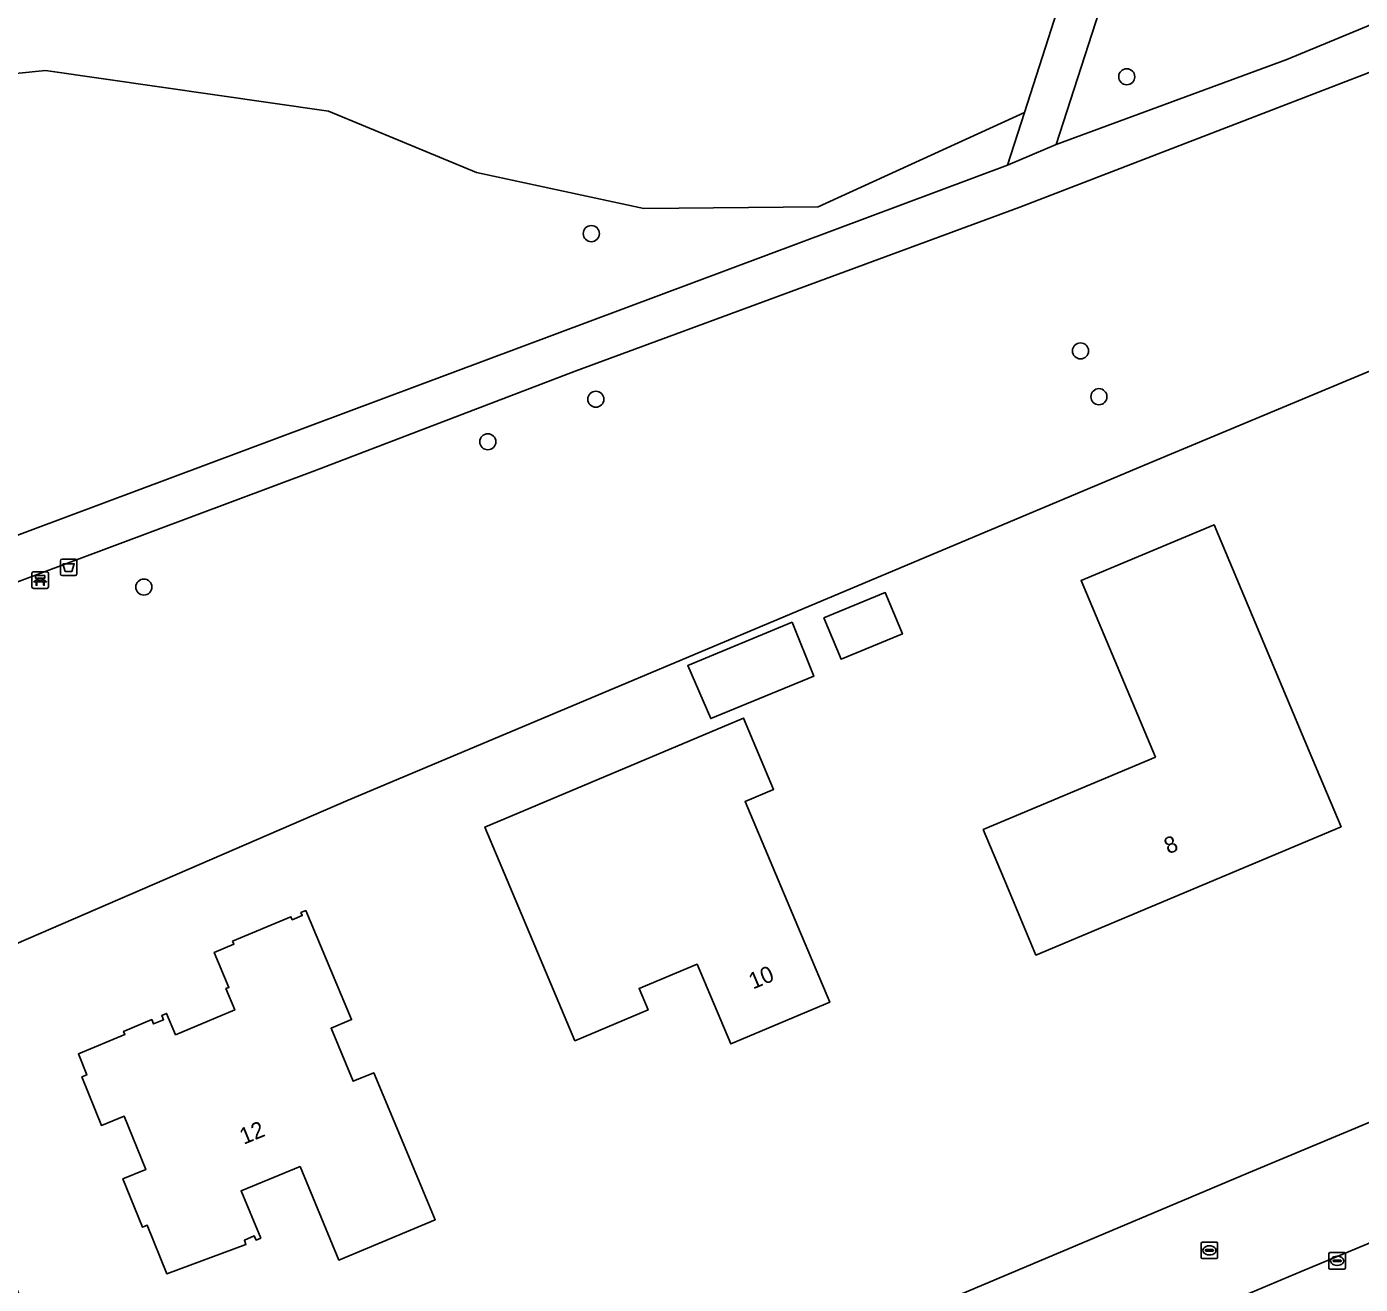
# Model space of a CAD drawing. Extents: x 162417 to 163722, y 384268 to 385417.
# Drawn here: x 163351.6 to 163432.7, y 385009.1 to 385085.6 of the extents above; entities that cross this region are included whole.
import ezdxf

# ---------------------------------------------------------------- set-up
doc = ezdxf.new("R2010")
doc.units = 0
for name, color, linetype in [('IMGEO_Afvalbak', 7, 'Continuous'), ('IMGEO_Bank', 7, 'Continuous'), ('IMGEO_Berm_groen', 7, 'Continuous'), ('IMGEO_Boom', 7, 'Continuous'), ('IMGEO_Erf', 7, 'Continuous'), ('IMGEO_Groenvoorziening', 7, 'Continuous'), ('IMGEO_Kolk', 7, 'Continuous'), ('IMGEO_Loofbos', 7, 'Continuous'), ('IMGEO_Pand', 7, 'Continuous'), ('IMGEO_Pand_nummerreeks', 7, 'Continuous'), ('IMGEO_Rijbaan_lokaal_gesloten', 7, 'Continuous'), ('IMGEO_Rioolput', 7, 'Continuous'), ('IMGEO_Voetpad_halfverhard', 7, 'Continuous')]:
    doc.layers.add(name, color=color, linetype=linetype)

msp = doc.modelspace()

# ---------------------------------------------------------------- linework, layer by layer
at = {"layer": 'IMGEO_Afvalbak'}
for p, q in [((163353.628, 385052.346), (163353.628, 385053.146)), ((163353.628, 385053.146), (163353.628, 385052.346)), ((163353.728, 385053.246), (163354.518, 385053.246)), ((163354.518, 385053.246), (163353.728, 385053.246)), ((163354.618, 385053.146), (163354.618, 385052.346)), ((163354.618, 385052.346), (163354.618, 385053.146)), ((163354.518, 385052.246), (163353.728, 385052.246)), ((163353.728, 385052.246), (163354.518, 385052.246))]:
    msp.add_line(p, q, dxfattribs=at)
msp.add_lwpolyline([(163353.771, 385052.96), (163354.475, 385052.96), (163354.326, 385052.49), (163353.92, 385052.49), (163353.771, 385052.96)], dxfattribs=at)
for centre, start, end in [((163353.728, 385053.146), 90, 180), ((163353.728, 385053.146), 90, 180), ((163354.518, 385053.146), 0, 90), ((163354.518, 385053.146), 360, 90), ((163353.728, 385052.346), 180, 270), ((163353.728, 385052.346), 180, 270), ((163354.518, 385052.346), 270, 0), ((163354.518, 385052.346), 270, 0)]:
    msp.add_arc(centre, 0.1, start, end, dxfattribs=at)
at = {"layer": 'IMGEO_Bank'}
for p, q in [((163351.897, 385051.539), (163351.897, 385052.38)), ((163351.897, 385052.38), (163351.897, 385051.539)), ((163351.972, 385052.464), (163352.813, 385052.464)), ((163352.813, 385052.464), (163351.972, 385052.464)), ((163352.206, 385051.97), (163352.206, 385052.076)), ((163352.25, 385052.076), (163352.25, 385051.97)), ((163352.538, 385052.082), (163352.256, 385052.082)), ((163352.544, 385051.97), (163352.544, 385052.076)), ((163352.588, 385052.076), (163352.588, 385051.97)), ((163352.897, 385052.389), (163352.897, 385051.548)), ((163352.897, 385051.548), (163352.897, 385052.389)), ((163352.822, 385051.464), (163351.981, 385051.464)), ((163351.981, 385051.464), (163352.822, 385051.464)), ((163352.594, 385051.862), (163352.201, 385051.862)), ((163352.256, 385051.964), (163352.538, 385051.964))]:
    msp.add_line(p, q, dxfattribs=at)
for points in [[(163352.2, 385052.082), (163352.114, 385052.082), (163352.114, 385052.243), (163352.677, 385052.243), (163352.677, 385052.082), (163352.594, 385052.082)], [(163352.144, 385051.862), (163352.002, 385051.862), (163352.114, 385051.964), (163352.2, 385051.964)], [(163352.194, 385051.855), (163352.194, 385051.648), (163352.151, 385051.648), (163352.151, 385051.855)], [(163352.594, 385051.964), (163352.677, 385051.964), (163352.789, 385051.862), (163352.65, 385051.862)], [(163352.644, 385051.855), (163352.644, 385051.648), (163352.6, 385051.648), (163352.6, 385051.855)]]:
    msp.add_lwpolyline(points, dxfattribs=at)
for centre, radius, start, end in [((163351.975, 385052.386), 0.0779, 92.4484, 184.28452), ((163351.975, 385052.386), 0.0779, 92.4484, 184.28452), ((163352.199, 385052.075), 0.00671, 2.89567, 87.10433), ((163352.256, 385052.075), 0.00671, 92.89567, 177.10433), ((163352.538, 385052.075), 0.00671, 2.89567, 87.10433), ((163352.595, 385052.075), 0.00671, 92.89567, 177.10433), ((163352.819, 385052.386), 0.0779, 2.4484, 94.28452), ((163352.819, 385052.386), 0.0779, 2.4484, 94.28452), ((163351.975, 385051.542), 0.0779, 182.4484, 274.28452), ((163351.975, 385051.542), 0.0779, 182.4484, 274.28452), ((163352.144, 385051.855), 0.00671, 2.89567, 87.10433), ((163352.201, 385051.855), 0.00671, 92.89567, 177.10433), ((163352.199, 385051.971), 0.00671, 272.89567, 357.10433), ((163352.256, 385051.971), 0.00671, 182.89567, 267.10433), ((163352.538, 385051.971), 0.00671, 272.89567, 357.10433), ((163352.595, 385051.971), 0.00671, 182.89567, 267.10433), ((163352.593, 385051.855), 0.00671, 2.89567, 87.10433), ((163352.65, 385051.855), 0.00671, 92.89567, 177.10433), ((163352.819, 385051.542), 0.0779, 272.4484, 4.28452), ((163352.819, 385051.542), 0.0779, 272.4484, 4.28452)]:
    msp.add_arc(centre, radius, start, end, dxfattribs=at)
at = {"layer": 'IMGEO_Berm_groen'}
msp.add_lwpolyline([(163442.302, 385013.957), (163442.198, 385014.207), (163441.445, 385014.752), (163441.213, 385014.921), (163429.137, 385009.898), (163421.429, 385006.64), (163421.331, 385006.599), (163421.165, 385005.249), (163421.266, 385005.008), (163422.621, 385001.771), (163443.689, 385010.64)], close=True, dxfattribs=at)
at = {"layer": 'IMGEO_Boom'}
for centre in [(163418.517, 385082.594), (163385.936, 385073.049), (163415.706, 385065.913), (163386.21, 385062.97), (163416.826, 385063.127), (163379.636, 385060.382), (163358.707, 385051.543)]:
    msp.add_circle(centre, 0.489, dxfattribs=at)
at = {"layer": 'IMGEO_Erf'}
for points in [[(163526.981, 385058.237), (163524.402, 385063.53), (163507.868, 385095.856), (163500, 385092.556), (163419.878, 385059.084), (163371.144, 385038.583), (163343.981, 385026.826), (163354.406, 385000), (163357.745, 384991.405), (163359.186, 384987.697), (163387.545, 384999.704), (163388.243, 385000), (163425.932, 385015.904), (163500, 385046.827), (163524.917, 385057.312)], [(163411.057, 385033.756), (163409.783, 385036.785), (163420.261, 385041.19), (163415.743, 385051.934), (163423.831, 385055.335), (163429.622, 385041.562), (163431.56, 385036.952), (163412.995, 385029.146)], [(163401.136, 385047.144), (163400.092, 385049.661), (163403.82, 385051.207), (163404.864, 385048.691)], [(163398.154, 385049.397), (163399.474, 385046.113), (163393.208, 385043.539), (163391.805, 385046.77)], [(163384.935, 385023.936), (163382.018, 385030.863), (163379.461, 385036.936), (163395.205, 385043.566), (163397.031, 385039.23), (163395.293, 385038.498), (163398.5, 385030.882), (163400.44, 385026.273), (163394.419, 385023.738), (163392.376, 385028.589), (163388.845, 385027.102), (163389.389, 385025.812)], [(163364.109, 385029.995), (163367.66, 385031.482), (163367.737, 385031.297), (163368.345, 385031.551), (163368.267, 385031.735), (163368.562, 385031.858), (163371.342, 385025.216), (163370.096, 385024.694), (163371.447, 385021.465), (163372.692, 385021.986), (163374.507, 385017.651), (163376.438, 385013.038), (163370.575, 385010.583), (163368.215, 385016.276), (163364.618, 385014.809), (163365.823, 385011.92), (163365.531, 385011.802), (163365.425, 385012.059), (163364.823, 385011.792), (163364.921, 385011.543), (163360.103, 385009.752), (163358.915, 385012.702), (163358.619, 385012.583), (163357.431, 385015.533), (163358.823, 385016.094), (163357.515, 385019.341), (163356.124, 385018.781), (163354.936, 385021.731), (163355.233, 385021.851), (163354.719, 385023.129), (163357.553, 385024.315), (163357.475, 385024.499), (163359.19, 385025.217), (163359.298, 385024.958), (163359.906, 385025.212), (163359.797, 385025.47), (163360.092, 385025.593), (163360.632, 385024.301), (163364.238, 385025.811), (163363.697, 385027.102), (163363.881, 385027.179), (163362.988, 385029.309), (163364.187, 385029.811)]]:
    msp.add_lwpolyline(points, close=True, dxfattribs=at)
at = {"layer": 'IMGEO_Groenvoorziening'}
for points in [[(163481.985, 385145.032), (163480.053, 385147.889), (163478.195, 385150.521), (163474.918, 385154.813), (163471.459, 385158.99), (163429.736, 385126.498), (163414.218, 385078.468), (163428.256, 385083.644), (163444.192, 385090.257), (163456.158, 385095.426)], [(163428.95, 385129.154), (163428.123, 385129.888), (163302.993, 385084.219), (163300.642, 385083.502), (163305.2, 385074.098), (163306.076, 385074.364), (163304.305, 385078.039), (163305.205, 385078.473), (163307.045, 385074.657), (163319.536, 385078.446), (163339.044, 385081.6), (163352.725, 385082.97), (163369.952, 385080.51), (163378.945, 385076.763), (163389.136, 385074.579), (163399.74, 385074.686), (163412.299, 385080.425), (163427.617, 385128.114)], [(163411.269, 385077.22), (163412.299, 385080.425), (163399.74, 385074.686), (163389.136, 385074.579), (163378.945, 385076.763), (163369.952, 385080.51), (163352.725, 385082.97), (163339.044, 385081.6), (163319.536, 385078.446), (163307.045, 385074.657), (163317.165, 385053.661), (163316.264, 385053.227), (163306.076, 385074.364), (163305.2, 385074.098), (163310.522, 385062.735), (163315.984, 385051.399), (163319.914, 385043.073), (163320.189, 385043.176)]]:
    msp.add_lwpolyline(points, close=True, dxfattribs=at)
at = {"layer": 'IMGEO_Kolk'}
for p, q in [((163430.82, 385010.113), (163430.82, 385010.965)), ((163430.895, 385011.039), (163431.747, 385011.039)), ((163431.308, 385010.819), (163431.333, 385010.819)), ((163431.821, 385010.965), (163431.821, 385010.113)), ((163431.747, 385010.039), (163430.895, 385010.039)), ((163431.079, 385010.533), (163431.079, 385010.545)), ((163431.517, 385010.496), (163431.119, 385010.496)), ((163431.122, 385010.582), (163431.52, 385010.582)), ((163431.331, 385010.259), (163431.306, 385010.259)), ((163431.563, 385010.545), (163431.563, 385010.533))]:
    msp.add_line(p, q, dxfattribs=at)
for points in [[(163430.82, 385010.113), (163430.82, 385010.965)], [(163430.895, 385011.039), (163431.747, 385011.039)], [(163431.821, 385010.965), (163431.821, 385010.113)], [(163431.747, 385010.039), (163430.895, 385010.039)]]:
    msp.add_lwpolyline(points, dxfattribs=at)
for centre, radius, start, end in [((163430.897, 385010.963), 0.0765, 91.55205, 178.44795), ((163430.897, 385010.963), 0.0765, 91.55205, 178.44795), ((163431.745, 385010.963), 0.0765, 1.55205, 88.44795), ((163431.745, 385010.963), 0.0765, 1.55205, 88.44795), ((163430.897, 385010.115), 0.0765, 181.55205, 268.44795), ((163430.897, 385010.115), 0.0765, 181.55205, 268.44795), ((163431.119, 385010.542), 0.0403, 85.87752, 175.75265), ((163431.116, 385010.532), 0.0366, 178.93798, 274.71019), ((163431.52, 385010.539), 0.043, 264.86636, 352.45326), ((163431.524, 385010.544), 0.0386, 1.73085, 96.63898), ((163431.745, 385010.115), 0.0765, 271.55205, 358.44795), ((163431.745, 385010.115), 0.0765, 271.55205, 358.44795)]:
    msp.add_arc(centre, radius, start, end, dxfattribs=at)
for centre, major_axis, ratio, start_param, end_param in [((163431.307, 385010.539), (-0.387, 0.002), 0.722429, 4.712389, 7.853982), ((163431.332, 385010.539), (-0.39, 0.002), 0.717154, 1.570796, 4.712389)]:
    msp.add_ellipse(centre, major_axis=major_axis, ratio=ratio, start_param=start_param, end_param=end_param, dxfattribs=at)
at = {"layer": 'IMGEO_Loofbos'}
msp.add_lwpolyline([(163460.206, 385094.129), (163435.738, 385083.799), (163412.002, 385074.664), (163384.948, 385064.683), (163369.084, 385058.609), (163325.132, 385042.177), (163345.34, 385000), (163348.459, 384993.49), (163350.645, 384990.763), (163353.753, 384989.786), (163357.745, 384991.405), (163354.406, 385000), (163343.981, 385026.826), (163371.144, 385038.583), (163419.878, 385059.084), (163500, 385092.556)], dxfattribs=at)
at = {"layer": 'IMGEO_Pand'}
for points in [[(163411.057, 385033.756), (163412.995, 385029.146), (163431.56, 385036.952), (163429.622, 385041.562), (163423.831, 385055.335), (163415.743, 385051.934), (163420.261, 385041.19), (163409.783, 385036.785)], [(163403.82, 385051.207), (163400.092, 385049.661), (163401.136, 385047.144), (163404.864, 385048.691)], [(163398.154, 385049.397), (163391.805, 385046.77), (163393.208, 385043.539), (163399.474, 385046.113)], [(163384.935, 385023.936), (163389.389, 385025.812), (163388.845, 385027.102), (163392.376, 385028.589), (163394.419, 385023.738), (163400.44, 385026.273), (163398.5, 385030.882), (163395.293, 385038.498), (163397.031, 385039.23), (163395.205, 385043.566), (163379.461, 385036.936), (163382.018, 385030.863)], [(163364.109, 385029.995), (163364.187, 385029.811), (163362.988, 385029.309), (163363.881, 385027.179), (163363.697, 385027.102), (163364.238, 385025.811), (163360.632, 385024.301), (163360.092, 385025.593), (163359.797, 385025.47), (163359.906, 385025.212), (163359.298, 385024.958), (163359.19, 385025.217), (163357.475, 385024.499), (163357.553, 385024.315), (163354.719, 385023.129), (163355.233, 385021.851), (163354.936, 385021.731), (163356.124, 385018.781), (163357.515, 385019.341), (163358.823, 385016.094), (163357.431, 385015.533), (163358.619, 385012.583), (163358.915, 385012.702), (163360.103, 385009.752), (163364.921, 385011.543), (163364.823, 385011.792), (163365.425, 385012.059), (163365.531, 385011.802), (163365.823, 385011.92), (163364.618, 385014.809), (163368.215, 385016.276), (163370.575, 385010.583), (163376.438, 385013.038), (163374.507, 385017.651), (163372.692, 385021.986), (163371.447, 385021.465), (163370.096, 385024.694), (163371.342, 385025.216), (163368.562, 385031.858), (163368.267, 385031.735), (163368.345, 385031.551), (163367.737, 385031.297), (163367.66, 385031.482)]]:
    msp.add_lwpolyline(points, close=True, dxfattribs=at)
at = {"layer": 'IMGEO_Rijbaan_lokaal_gesloten'}
for points in [[(163527.71, 385058.563), (163526.981, 385058.237), (163524.917, 385057.312), (163500, 385046.827), (163425.932, 385015.904), (163388.243, 385000), (163387.545, 384999.704), (163359.186, 384987.697), (163354.083, 384985.536)], [(163357.313, 384979.632), (163357.952, 384979.9), (163390.13, 384993.491), (163390.981, 384993.848), (163394.735, 384995.421), (163395.6, 384995.783), (163411.617, 385002.494), (163413.331, 385003.218), (163421.331, 385006.599), (163421.429, 385006.64), (163429.137, 385009.898), (163441.213, 385014.921), (163448.57, 385017.982), (163468.504, 385026.389)]]:
    msp.add_lwpolyline(points, dxfattribs=at)
at = {"layer": 'IMGEO_Rioolput'}
for p, q in [((163423.047, 385010.75), (163423.047, 385011.602)), ((163423.122, 385011.676), (163423.974, 385011.676)), ((163423.535, 385011.456), (163423.56, 385011.456)), ((163424.048, 385011.602), (163424.048, 385010.75)), ((163423.974, 385010.676), (163423.122, 385010.676)), ((163423.306, 385011.17), (163423.306, 385011.182)), ((163423.744, 385011.133), (163423.346, 385011.133)), ((163423.349, 385011.219), (163423.747, 385011.219)), ((163423.558, 385010.896), (163423.533, 385010.896)), ((163423.79, 385011.182), (163423.79, 385011.17))]:
    msp.add_line(p, q, dxfattribs=at)
for points in [[(163423.047, 385010.75), (163423.047, 385011.602)], [(163423.122, 385011.676), (163423.974, 385011.676)], [(163424.048, 385011.602), (163424.048, 385010.75)], [(163423.974, 385010.676), (163423.122, 385010.676)]]:
    msp.add_lwpolyline(points, dxfattribs=at)
for centre, radius, start, end in [((163423.124, 385011.6), 0.0765, 91.55205, 178.44795), ((163423.124, 385011.6), 0.0765, 91.55205, 178.44795), ((163423.972, 385011.6), 0.0765, 1.55205, 88.44795), ((163423.972, 385011.6), 0.0765, 1.55205, 88.44795), ((163423.124, 385010.752), 0.0765, 181.55205, 268.44795), ((163423.124, 385010.752), 0.0765, 181.55205, 268.44795), ((163423.346, 385011.179), 0.0403, 85.87752, 175.75265), ((163423.343, 385011.169), 0.0366, 178.93798, 274.71019), ((163423.747, 385011.176), 0.043, 264.86636, 352.45326), ((163423.751, 385011.181), 0.0386, 1.73085, 96.63898), ((163423.972, 385010.752), 0.0765, 271.55205, 358.44795), ((163423.972, 385010.752), 0.0765, 271.55205, 358.44795)]:
    msp.add_arc(centre, radius, start, end, dxfattribs=at)
for centre, major_axis, ratio, start_param, end_param in [((163423.534, 385011.176), (-0.387, 0.002), 0.722429, 4.712389, 7.853982), ((163423.559, 385011.176), (-0.39, 0.002), 0.717154, 1.570796, 4.712389)]:
    msp.add_ellipse(centre, major_axis=major_axis, ratio=ratio, start_param=start_param, end_param=end_param, dxfattribs=at)
at = {"layer": 'IMGEO_Voetpad_halfverhard'}
for points in [[(163429.736, 385126.498), (163471.459, 385158.99), (163469.791, 385161.005), (163428.95, 385129.154), (163427.617, 385128.114), (163412.299, 385080.425), (163411.269, 385077.22), (163414.218, 385078.468)], [(163369.084, 385058.609), (163384.948, 385064.683), (163412.002, 385074.664), (163435.738, 385083.799), (163460.206, 385094.129), (163492.294, 385108.073), (163500, 385111.293), (163500.985, 385111.712), (163499.639, 385114.264), (163498.641, 385113.666), (163492.495, 385111.122), (163456.158, 385095.426), (163444.192, 385090.257), (163428.256, 385083.644), (163414.218, 385078.468), (163411.269, 385077.22), (163320.189, 385043.176), (163319.914, 385043.073), (163321.067, 385040.629), (163321.352, 385040.764), (163325.132, 385042.177)]]:
    msp.add_lwpolyline(points, close=True, dxfattribs=at)

# ---------------------------------------------------------------- texts
at = {"layer": 'IMGEO_Pand_nummerreeks'}
for s, rotation, p in [('8', 22.80523, (163421.051, 385035.267)), ('10', 22.83238, (163395.776, 385027.044)), ('12', 22.18759, (163364.781, 385017.597))]:
    msp.add_text(s, height=1, rotation=rotation, dxfattribs=at).set_placement(p)

doc.saveas('drawing.dxf')
